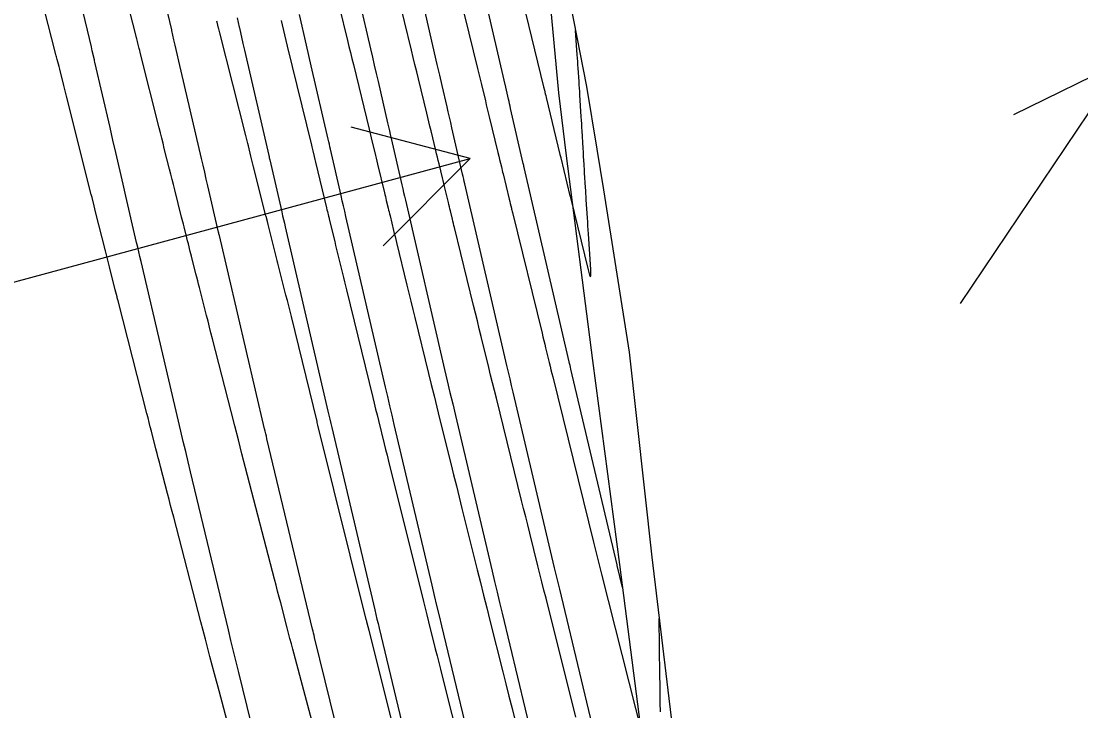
# Model space of a CAD drawing. Extents: x 954385 to 988206, y 1868364 to 1924553.
# Drawn here: x 957861.4 to 957913, y 1919699.1 to 1919732.7 of the extents above; entities that cross this region are included whole.
import ezdxf

# ---------------------------------------------------------------- set-up
doc = ezdxf.new("R2010")
doc.units = 0
for name, color, linetype in [('1', 7, 'Continuous'), ('Ex_Major Contours', 7, 'Continuous'), ('Ex_Minor Contours', 7, 'Continuous'), ('Perimeter', 7, 'Continuous'), ('Slopes', 7, 'Continuous')]:
    doc.layers.add(name, color=color, linetype=linetype)

msp = doc.modelspace()

# ---------------------------------------------------------------- linework, layer by layer
at = {"layer": '1'}
for points in [[(957883.067, 1919767.905), (957883.691, 1919762.286), (957884.291, 1919757.386), (957884.498, 1919755.658), (957885.272, 1919749.032), (957885.515, 1919746.896), (957886.001, 1919742.407), (957886.764, 1919736.439), (957886.924, 1919735.837), (957887.536, 1919729.205), (957887.922, 1919726.126), (957889.2, 1919716.164), (957890.519, 1919706.211), (957891.799, 1919696.25)], [(957877.951, 1919693.284), (957875.656, 1919702.664), (957875.631, 1919702.764), (957875.607, 1919702.865), (957875.583, 1919702.965), (957875.558, 1919703.066), (957873.335, 1919712.347), (957873.306, 1919712.469), (957873.277, 1919712.591), (957873.248, 1919712.713), (957873.22, 1919712.835), (957871.015, 1919722.244), (957871.005, 1919722.285), (957870.995, 1919722.327), (957870.986, 1919722.369), (957870.976, 1919722.411), (957870.455, 1919724.668), (957870.377, 1919725.003), (957870.3, 1919725.337), (957870.223, 1919725.671), (957870.145, 1919726.006), (957869.047, 1919730.746), (957868.962, 1919731.11), (957868.866, 1919731.526), (957868.851, 1919731.591), (957868.835, 1919731.657), (957868.82, 1919731.723), (957868.805, 1919731.789), (957868.698, 1919732.244), (957868.692, 1919732.27), (957867.506, 1919737.307)], [(957890.663, 1919705.094), (957890.406, 1919706.165), (957890.396, 1919706.205), (957888.148, 1919715.742), (957888.127, 1919715.83), (957888.107, 1919715.919), (957888.086, 1919716.007), (957888.066, 1919716.095), (957885.87, 1919725.563), (957885.859, 1919725.612), (957885.848, 1919725.66), (957885.837, 1919725.709), (957885.826, 1919725.758), (957885.21, 1919728.441), (957885.184, 1919728.556), (957885.157, 1919728.671), (957885.131, 1919728.786), (957885.104, 1919728.901), (957884.971, 1919729.477), (957884.892, 1919729.823), (957883.706, 1919734.964)], [(957889.717, 1919696.169), (957887.599, 1919705.006), (957887.537, 1919705.267), (957887.475, 1919705.528), (957887.413, 1919705.789), (957887.351, 1919706.051), (957885.332, 1919714.613), (957885.256, 1919714.937), (957885.18, 1919715.262), (957885.104, 1919715.586), (957885.029, 1919715.911), (957882.975, 1919724.769), (957882.948, 1919724.886), (957882.921, 1919725.004), (957882.894, 1919725.121), (957882.867, 1919725.238), (957882.348, 1919727.5), (957882.289, 1919727.757), (957882.23, 1919728.014), (957882.171, 1919728.271), (957882.112, 1919728.528), (957881.875, 1919729.556), (957881.756, 1919730.07), (957881.637, 1919730.583), (957880.777, 1919734.314)], [(957877.848, 1919733.664), (957878.383, 1919731.344), (957878.475, 1919730.945), (957878.567, 1919730.547), (957878.659, 1919730.148), (957878.751, 1919729.75), (957879.215, 1919727.738), (957879.259, 1919727.548), (957879.303, 1919727.357), (957879.347, 1919727.167), (957879.39, 1919726.977), (957879.908, 1919724.719), (957879.951, 1919724.533), (957879.994, 1919724.347), (957880.037, 1919724.161), (957880.08, 1919723.975), (957881.992, 1919715.727), (957882.122, 1919715.166), (957882.253, 1919714.605), (957882.385, 1919714.044), (957882.517, 1919713.484), (957884.305, 1919705.896), (957884.426, 1919705.384), (957884.548, 1919704.871), (957884.67, 1919704.359), (957884.792, 1919703.846), (957886.661, 1919696.05)], [(957873.76, 1919693.588), (957871.959, 1919700.947), (957871.831, 1919701.468), (957871.705, 1919701.989), (957871.579, 1919702.511), (957871.454, 1919703.032), (957869.612, 1919710.723), (957869.493, 1919711.219), (957869.375, 1919711.715), (957869.258, 1919712.212), (957869.141, 1919712.708), (957867.2, 1919720.991), (957867.146, 1919721.221), (957867.093, 1919721.452), (957867.039, 1919721.682), (957866.986, 1919721.912), (957866.465, 1919724.17), (957866.431, 1919724.315), (957866.397, 1919724.461), (957866.363, 1919724.607), (957866.33, 1919724.753), (957865.973, 1919726.29), (957865.832, 1919726.899), (957865.691, 1919727.509), (957864.951, 1919730.699), (957864.938, 1919730.757), (957864.925, 1919730.814), (957864.821, 1919731.258), (957864.799, 1919731.35), (957864.778, 1919731.441), (957864.283, 1919733.543)], [(957871.876, 1919732.853), (957871.981, 1919732.405), (957871.99, 1919732.365), (957872.164, 1919731.612), (957872.24, 1919731.28), (957873.424, 1919726.15), (957873.436, 1919726.097), (957873.449, 1919726.044), (957873.461, 1919725.99), (957873.473, 1919725.937), (957874.055, 1919723.401), (957874.097, 1919723.217), (957874.139, 1919723.033), (957874.182, 1919722.849), (957874.224, 1919722.665), (957876.304, 1919713.694), (957876.351, 1919713.493), (957876.398, 1919713.291), (957876.445, 1919713.09), (957876.493, 1919712.888), (957878.586, 1919704.008), (957878.639, 1919703.783), (957878.693, 1919703.557), (957878.747, 1919703.332), (957878.8, 1919703.107), (957880.899, 1919694.347)], [(957883.687, 1919695.587), (957881.857, 1919703.225), (957881.738, 1919703.72), (957881.621, 1919704.214), (957881.503, 1919704.709), (957881.386, 1919705.204), (957879.538, 1919713.042), (957879.432, 1919713.495), (957879.326, 1919713.948), (957879.22, 1919714.401), (957879.115, 1919714.854), (957877.184, 1919723.181), (957877.125, 1919723.435), (957877.067, 1919723.69), (957877.008, 1919723.944), (957876.95, 1919724.199), (957876.432, 1919726.457), (957876.404, 1919726.579), (957876.376, 1919726.7), (957876.348, 1919726.822), (957876.32, 1919726.944), (957875.496, 1919730.515), (957875.378, 1919731.024), (957875.261, 1919731.533), (957874.919, 1919733.015)]]:
    msp.add_lwpolyline(points, dxfattribs=at)
at = {"layer": 'Ex_Major Contours'}
msp.add_lwpolyline([(957874.022, 1919732.724), (957874.192, 1919732.024), (957874.259, 1919731.749), (957874.326, 1919731.474), (957875.499, 1919726.649), (957875.516, 1919726.58), (957875.532, 1919726.512), (957875.549, 1919726.443), (957875.566, 1919726.374), (957875.632, 1919726.1), (957875.665, 1919725.963), (957875.698, 1919725.826), (957876.237, 1919723.6), (957876.259, 1919723.508), (957876.282, 1919723.416), (957876.337, 1919723.187), (957876.36, 1919723.095), (957876.371, 1919723.049), (957876.635, 1919721.955), (957876.683, 1919721.76), (957876.73, 1919721.564), (957876.778, 1919721.369), (957876.826, 1919721.173), (957877.017, 1919720.391), (957877.065, 1919720.196), (957877.113, 1919720), (957877.161, 1919719.805), (957877.209, 1919719.609), (957878.494, 1919714.356), (957878.563, 1919714.074), (957878.632, 1919713.793), (957878.701, 1919713.511), (957878.771, 1919713.229), (957879.05, 1919712.103), (957879.119, 1919711.822), (957879.189, 1919711.54), (957879.259, 1919711.259), (957879.329, 1919710.977), (957880.876, 1919704.746), (957880.959, 1919704.415), (957881.041, 1919704.084), (957881.124, 1919703.753), (957881.207, 1919703.423), (957881.54, 1919702.1), (957881.623, 1919701.769), (957881.706, 1919701.438), (957881.79, 1919701.107), (957881.873, 1919700.777), (957883.286, 1919695.163)], dxfattribs=at)
at = {"layer": 'Ex_Minor Contours'}
for points in [[(957872.927, 1919692.797), (957871, 1919700.051), (957870.778, 1919700.891), (957870.557, 1919701.731), (957870.336, 1919702.572), (957870.117, 1919703.413), (957868.791, 1919708.515), (957868.716, 1919708.805), (957868.64, 1919709.095), (957868.565, 1919709.385), (957868.49, 1919709.675), (957868.149, 1919710.983), (957868.093, 1919711.199), (957868.038, 1919711.415), (957867.982, 1919711.631), (957867.927, 1919711.847), (957867.706, 1919712.711), (957867.651, 1919712.927), (957867.596, 1919713.143), (957867.54, 1919713.36), (957867.485, 1919713.576), (957866.08, 1919719.073), (957866.068, 1919719.121), (957866.055, 1919719.169), (957866.043, 1919719.217), (957866.031, 1919719.266), (957865.946, 1919719.603), (957865.664, 1919720.72), (957865.615, 1919720.915), (957865.566, 1919721.109), (957865.518, 1919721.303), (957865.469, 1919721.498), (957864.987, 1919723.411), (957864.952, 1919723.55), (957864.917, 1919723.689), (957864.812, 1919724.105), (957864.777, 1919724.244), (957863.568, 1919729.04), (957863.535, 1919729.172), (957863.502, 1919729.304), (957863.468, 1919729.437), (957863.435, 1919729.569), (957863.238, 1919730.351), (957863.204, 1919730.485), (957863.117, 1919730.829), (957863.102, 1919730.891), (957863.086, 1919730.952), (957863.071, 1919731.014), (957863.055, 1919731.075), (957861.914, 1919735.538)], [(957885.365, 1919735.463), (957886.814, 1919729.502), (957886.856, 1919729.328), (957886.898, 1919729.154), (957886.92, 1919729.067), (957886.941, 1919728.98), (957887.611, 1919726.204), (957887.649, 1919726.049), (957887.652, 1919726.035), (957888.102, 1919724.183), (957888.119, 1919724.113), (957888.12, 1919724.107), (957888.987, 1919720.572), (957889.058, 1919720.314), (957889.103, 1919720.231), (957889.121, 1919720.323), (957889.112, 1919720.591), (957889.003, 1919722.329), (957888.99, 1919722.525), (957888.978, 1919722.721), (957888.966, 1919722.918), (957888.953, 1919723.114), (957888.898, 1919723.986), (957888.888, 1919724.139), (957888.879, 1919724.291), (957888.869, 1919724.443), (957888.86, 1919724.595), (957888.815, 1919725.308), (957888.809, 1919725.408), (957888.803, 1919725.509), (957888.797, 1919725.609), (957888.791, 1919725.71), (957888.766, 1919726.111), (957888.754, 1919726.312), (957888.742, 1919726.513), (957888.692, 1919727.349), (957888.681, 1919727.521), (957888.671, 1919727.694), (957888.66, 1919727.867), (957888.65, 1919728.039), (957888.585, 1919729.111), (957888.575, 1919729.273), (957888.565, 1919729.436), (957888.554, 1919729.598), (957888.543, 1919729.76), (957888.499, 1919730.408), (957888.488, 1919730.57), (957888.476, 1919730.733), (957888.465, 1919730.895), (957888.454, 1919731.057), (957888.373, 1919732.236)], [(957882.529, 1919734.778), (957883.595, 1919730.391), (957883.643, 1919730.195), (957883.691, 1919729.999), (957883.739, 1919729.802), (957883.786, 1919729.606), (957883.977, 1919728.821), (957884.025, 1919728.624), (957884.073, 1919728.428), (957884.12, 1919728.232), (957884.168, 1919728.035), (957884.588, 1919726.297), (957884.63, 1919726.123), (957884.672, 1919725.948), (957884.757, 1919725.599), (957884.778, 1919725.512), (957884.799, 1919725.425), (957884.82, 1919725.337), (957884.841, 1919725.25), (957885.14, 1919724.021), (957885.166, 1919723.913), (957885.192, 1919723.805), (957885.244, 1919723.589), (957885.257, 1919723.535), (957885.27, 1919723.481), (957885.284, 1919723.427), (957885.297, 1919723.373), (957886.74, 1919717.485), (957886.784, 1919717.307), (957886.827, 1919717.13), (957886.871, 1919716.952), (957886.914, 1919716.775), (957887.088, 1919716.064), (957887.131, 1919715.887), (957887.175, 1919715.709), (957887.219, 1919715.532), (957887.262, 1919715.355), (957889.255, 1919707.309), (957889.287, 1919707.178), (957889.319, 1919707.047), (957889.352, 1919706.916), (957889.384, 1919706.785), (957889.514, 1919706.262), (957889.547, 1919706.131), (957889.58, 1919706), (957889.612, 1919705.869), (957889.645, 1919705.739), (957891.955, 1919696.556)], [(957888.391, 1919698.772), (957886.933, 1919704.566), (957886.833, 1919704.964), (957886.734, 1919705.362), (957886.634, 1919705.759), (957886.536, 1919706.157), (957886.14, 1919707.749), (957886.041, 1919708.147), (957885.943, 1919708.545), (957885.844, 1919708.943), (957885.746, 1919709.341), (957884.513, 1919714.317), (957884.42, 1919714.694), (957884.327, 1919715.071), (957884.235, 1919715.447), (957884.142, 1919715.824), (957883.774, 1919717.332), (957883.681, 1919717.709), (957883.589, 1919718.086), (957883.497, 1919718.463), (957883.404, 1919718.84), (957882.473, 1919722.639), (957882.449, 1919722.74), (957882.424, 1919722.842), (957882.399, 1919722.944), (957882.374, 1919723.045), (957882.276, 1919723.452), (957882.251, 1919723.554), (957882.227, 1919723.655), (957882.202, 1919723.757), (957882.177, 1919723.859), (957882.021, 1919724.503), (957881.987, 1919724.644), (957881.952, 1919724.786), (957881.918, 1919724.927), (957881.884, 1919725.068), (957881.719, 1919725.748), (957881.68, 1919725.909), (957881.642, 1919726.069), (957881.603, 1919726.23), (957881.564, 1919726.39), (957881.33, 1919727.359), (957881.278, 1919727.574), (957881.226, 1919727.789), (957881.174, 1919728.004), (957881.122, 1919728.219), (957880.717, 1919729.884), (957880.632, 1919730.233), (957880.547, 1919730.582), (957880.462, 1919730.931), (957880.377, 1919731.28), (957879.693, 1919734.094)], [(957876.524, 1919694.826), (957874.597, 1919702.08), (957874.527, 1919702.343), (957874.458, 1919702.607), (957874.389, 1919702.871), (957874.32, 1919703.134), (957874.007, 1919704.339), (957873.932, 1919704.628), (957873.857, 1919704.917), (957873.782, 1919705.205), (957873.707, 1919705.494), (957872.297, 1919710.918), (957872.119, 1919711.604), (957871.941, 1919712.291), (957871.765, 1919712.977), (957871.589, 1919713.664), (957870.68, 1919717.22), (957870.608, 1919717.503), (957870.536, 1919717.785), (957870.464, 1919718.068), (957870.391, 1919718.35), (957870.044, 1919719.708), (957870.001, 1919719.876), (957869.959, 1919720.045), (957869.916, 1919720.213), (957869.873, 1919720.382), (957869.655, 1919721.247), (957869.6, 1919721.468), (957869.507, 1919721.837), (957869.469, 1919721.985), (957869.432, 1919722.133), (957869.294, 1919722.681), (957869.265, 1919722.797), (957869.236, 1919722.913), (957869.207, 1919723.029), (957869.178, 1919723.145), (957868.842, 1919724.478), (957868.778, 1919724.73), (957868.715, 1919724.981), (957868.651, 1919725.233), (957868.588, 1919725.485), (957868.334, 1919726.493), (957868.27, 1919726.745), (957868.207, 1919726.997), (957868.143, 1919727.249), (957868.08, 1919727.501), (957867.157, 1919731.165), (957867.133, 1919731.264), (957867.108, 1919731.362), (957867.04, 1919731.633), (957867.021, 1919731.707), (957866.99, 1919731.831), (957866.977, 1919731.88), (957866.971, 1919731.905), (957866.613, 1919733.304)], [(957876.858, 1919733.409), (957877.261, 1919731.75), (957877.332, 1919731.458), (957877.403, 1919731.165), (957877.474, 1919730.873), (957877.545, 1919730.58), (957878.31, 1919727.434), (957878.345, 1919727.292), (957878.379, 1919727.15), (957878.413, 1919727.009), (957878.448, 1919726.867), (957878.585, 1919726.3), (957878.619, 1919726.158), (957878.653, 1919726.016), (957878.688, 1919725.874), (957878.722, 1919725.733), (957879.06, 1919724.334), (957879.083, 1919724.241), (957879.106, 1919724.147), (957879.129, 1919724.053), (957879.151, 1919723.96), (957879.242, 1919723.585), (957879.265, 1919723.492), (957879.288, 1919723.398), (957879.31, 1919723.304), (957879.333, 1919723.211), (957879.504, 1919722.502), (957879.541, 1919722.352), (957879.577, 1919722.203), (957879.613, 1919722.054), (957879.65, 1919721.904), (957880.158, 1919719.833), (957880.254, 1919719.438), (957880.351, 1919719.043), (957880.448, 1919718.648), (957880.544, 1919718.253), (957881.211, 1919715.529), (957881.345, 1919714.98), (957881.48, 1919714.432), (957881.615, 1919713.883), (957881.751, 1919713.334), (957882.294, 1919711.14), (957882.43, 1919710.591), (957882.566, 1919710.043), (957882.702, 1919709.494), (957882.838, 1919708.945), (957883.581, 1919705.956), (957883.734, 1919705.339), (957883.888, 1919704.723), (957884.042, 1919704.107), (957884.197, 1919703.491), (957884.827, 1919700.987), (957884.977, 1919700.39), (957885.127, 1919699.794), (957885.277, 1919699.197), (957885.427, 1919698.601)], [(957880.594, 1919693.913), (957878.309, 1919702.992), (957878.263, 1919703.173), (957878.217, 1919703.355), (957878.206, 1919703.4), (957878.195, 1919703.446), (957878.183, 1919703.491), (957878.172, 1919703.536), (957875.82, 1919713.009), (957875.805, 1919713.067), (957875.787, 1919713.139), (957875.777, 1919713.182), (957874.525, 1919718.3), (957874.461, 1919718.562), (957874.395, 1919718.824), (957874.33, 1919719.087), (957874.263, 1919719.349), (957873.868, 1919720.897), (957873.856, 1919720.944), (957873.832, 1919721.04), (957873.391, 1919722.792), (957873.356, 1919722.929), (957873.296, 1919723.169), (957873.287, 1919723.204), (957872.682, 1919725.605), (957872.555, 1919726.11), (957872.428, 1919726.615), (957872.396, 1919726.741), (957872.365, 1919726.867), (957872.333, 1919726.994), (957872.301, 1919727.12), (957871.039, 1919732.126), (957870.991, 1919732.317), (957870.982, 1919732.355), (957870.908, 1919732.648), (957870.894, 1919732.703)], [(957892.505, 1919699.039), (957892.5, 1919699.476), (957892.494, 1919699.913), (957892.488, 1919700.351), (957892.483, 1919700.788), (957892.448, 1919703.575)]]:
    msp.add_lwpolyline(points, dxfattribs=at)
at = {"layer": 'Perimeter'}
msp.add_lwpolyline([(957881.61, 1919767.52), (957882.803, 1919762.057), (957883.762, 1919757.252), (957884.097, 1919755.557), (957885.366, 1919749.055), (957885.773, 1919746.959), (957886.627, 1919742.556), (957887.593, 1919736.631), (957887.642, 1919736.003), (957888.902, 1919729.511), (957889.416, 1919726.461), (957889.729, 1919724.482), (957890.992, 1919716.566), (957892.09, 1919706.564), (957893.285, 1919696.583)], dxfattribs=at)
at = {"layer": 'Slopes'}
for points in [[(957907.131, 1919718.928), (957915.095, 1919730.77), (957914.685, 1919724.784), (957915.095, 1919730.77), (957909.706, 1919728.133)], [(957857.131, 1919718.928), (957883.236, 1919726.001), (957879.005, 1919721.747), (957883.236, 1919726.001), (957877.436, 1919727.538)]]:
    msp.add_lwpolyline(points, dxfattribs=at)

doc.saveas('drawing.dxf')
